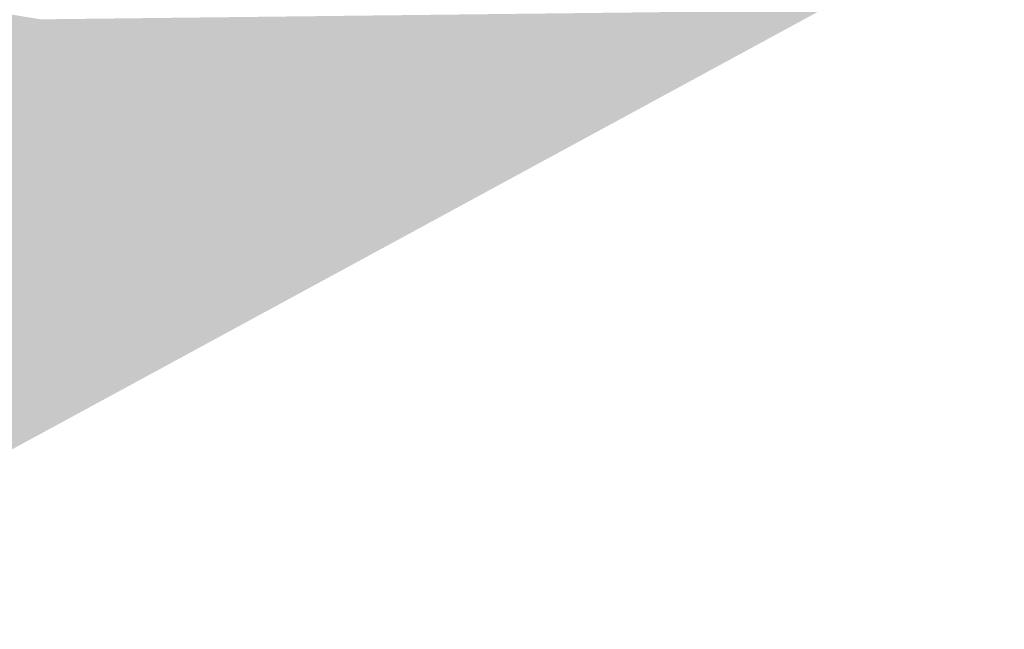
# Model space of a CAD drawing. Header units: metres. Extents: x 164696 to 183842, y 382615 to 387356.
# Tile 437 of 656: x 182654.44 to 182656.24, y 386608.34 to 386609.45. Entities that reach past the tile are written whole.
import ezdxf

# ---------------------------------------------------------------- set-up
doc = ezdxf.new("R2010")
doc.units = ezdxf.units.M
doc.layers.add('C3D-SURFACE_TINSURFACE', color=7, linetype='Continuous')

msp = doc.modelspace()

# ---------------------------------------------------------------- linework, layer by layer
at = {"layer": 'C3D-SURFACE_TINSURFACE', "color": 1, "linetype": 'Continuous', "lineweight": -3, "true_color": 0xe60000}
for points in [[(182655.6665, 386609.3885), (182653.8203, 386608.3412), (182661.2992, 386612.3996)], [(182657.5511, 386610.4901), (182655.6665, 386609.3885), (182661.2992, 386612.3996)], [(182657.5511, 386610.4901), (182656.0496, 386610.3947), (182655.6665, 386609.3885)], [(182656.0496, 386610.3947), (182655.6249, 386609.4674), (182655.6388, 386609.4411)], [(182656.0496, 386610.3947), (182655.6388, 386609.4411), (182655.6526, 386609.4148)], [(182656.0496, 386610.3947), (182655.6526, 386609.4148), (182655.6665, 386609.3885)], [(182655.1086, 386609.4614), (182655.0582, 386609.4476), (182655.6388, 386609.4411)], [(182655.1086, 386609.4614), (182655.6388, 386609.4411), (182655.6249, 386609.4674)], [(182655.0651, 386609.4345), (182655.6388, 386609.4411), (182655.0582, 386609.4476)], [(182655.0651, 386609.4345), (182655.6526, 386609.4148), (182655.6388, 386609.4411)], [(182655.1315, 386609.418), (182655.6526, 386609.4148), (182655.0651, 386609.4345)], [(182654.1161, 386608.842), (182655.6665, 386609.3885), (182655.1315, 386609.418)], [(182655.1315, 386609.418), (182655.6665, 386609.3885), (182655.6526, 386609.4148)], [(182654.1161, 386608.842), (182653.8203, 386608.3412), (182655.6665, 386609.3885)]]:
    msp.add_solid(points, dxfattribs=at)
at = {"layer": 'C3D-SURFACE_TINSURFACE', "color": 11, "linetype": 'Continuous', "lineweight": -3, "true_color": 0xff8585}
for points in [[(182654.3932, 386609.4681), (182654.3226, 386609.4347), (182654.4775, 386609.4541)], [(182654.4775, 386609.4541), (182655.0582, 386609.4476), (182655.1086, 386609.4614)], [(182654.4775, 386609.4541), (182654.2273, 386609.3834), (182654.0066, 386608.7273)], [(182654.4775, 386609.4541), (182654.0066, 386608.7273), (182654.1161, 386608.842)], [(182654.4775, 386609.4541), (182654.1161, 386608.842), (182655.1315, 386609.418)], [(182654.4775, 386609.4541), (182654.2699, 386609.4015), (182654.2273, 386609.3834)], [(182654.4775, 386609.4541), (182654.2875, 386609.4126), (182654.2699, 386609.4015)], [(182654.4775, 386609.4541), (182654.305, 386609.4237), (182654.2875, 386609.4126)], [(182654.4775, 386609.4541), (182654.3226, 386609.4347), (182654.305, 386609.4237)], [(182654.4775, 386609.4541), (182655.1315, 386609.418), (182655.0651, 386609.4345)], [(182654.4775, 386609.4541), (182655.0651, 386609.4345), (182655.0582, 386609.4476)]]:
    msp.add_solid(points, dxfattribs=at)

doc.saveas('drawing.dxf')
